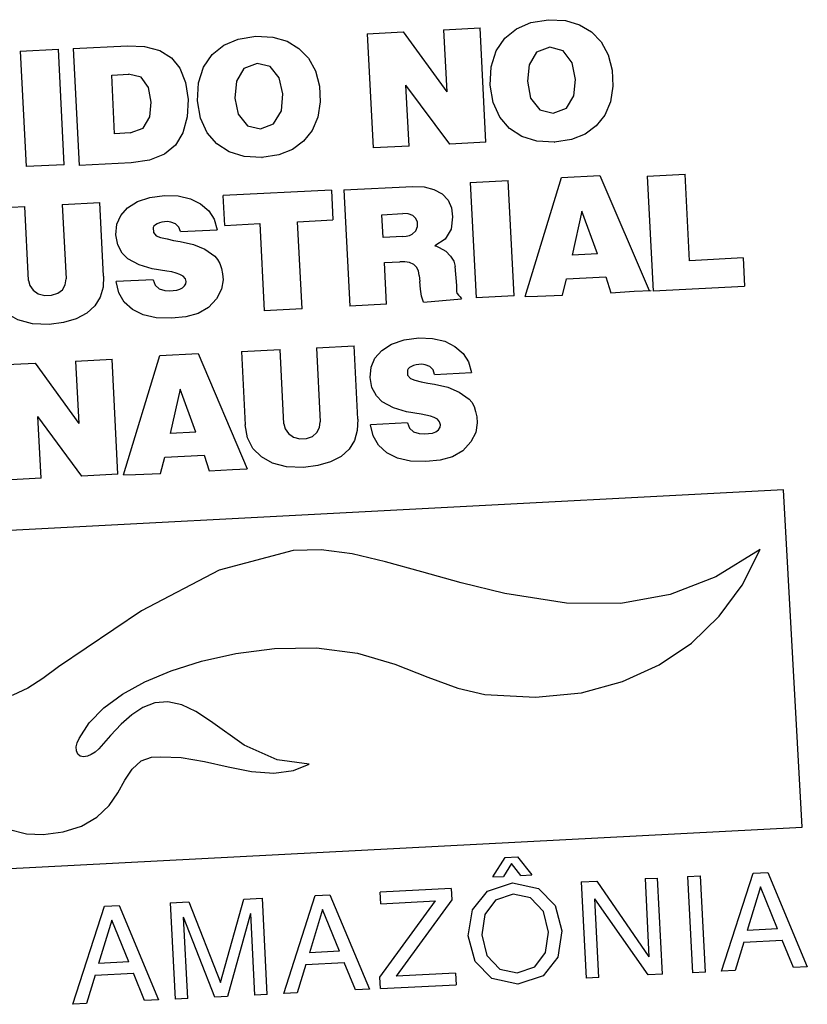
# Model space of a CAD drawing. Extents: x 40.7 to 137.4, y -250.8 to -221.5.
# Tile 282 of 320: x 123.1266 to 123.14, y -238.1968 to -238.1801. Entities that reach past the tile are written whole.
import ezdxf

# ---------------------------------------------------------------- set-up
doc = ezdxf.new("R2010")
doc.units = 0
doc.header["$MEASUREMENT"] = 0
doc.layers.get('0').update_dxf_attribs({"linetype": 'CONTINUOUS'})

msp = doc.modelspace()

# ---------------------------------------------------------------- linework, layer by layer
at = {"color": 7, "linetype": 'Continuous'}
for p, q in [((123.132522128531, -238.1803263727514), (123.1331310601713, -238.180295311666)), ((123.132522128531, -238.1803263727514), (123.1326212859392, -238.1822702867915)), ((123.1331310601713, -238.180295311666), (123.1338767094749, -238.1813154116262)), ((123.1338188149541, -238.1802602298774), (123.1344405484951, -238.1802285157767)), ((123.1338188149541, -238.1802602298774), (123.1338767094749, -238.1813154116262)), ((123.1345397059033, -238.1821724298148), (123.1344405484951, -238.1802285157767)), ((123.126617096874, -238.1806234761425), (123.1272660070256, -238.1805903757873)), ((123.126617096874, -238.1806234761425), (123.1267172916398, -238.1825877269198)), ((123.1273662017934, -238.1825546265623), (123.1272660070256, -238.1805903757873)), ((123.1275196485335, -238.1805785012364), (123.1284399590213, -238.1805315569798)), ((123.1275196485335, -238.1805785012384), (123.1276212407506, -238.1825701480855)), ((123.1297372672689, -238.1808958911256), (123.1298851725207, -238.1806829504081)), ((123.1281728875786, -238.1810321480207), (123.1284623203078, -238.1810173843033)), ((123.1282237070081, -238.1820284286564), (123.1281728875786, -238.1810321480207)), ((123.128672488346, -238.1810663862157), (123.1284615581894, -238.181017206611)), ((123.133928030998, -238.1822036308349), (123.1331777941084, -238.1811992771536)), ((123.1332348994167, -238.1822389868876), (123.1331777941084, -238.1811992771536)), ((123.1356837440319, -238.1816795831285), (123.1359105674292, -238.1815933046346)), ((123.1284877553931, -238.1820149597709), (123.1282237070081, -238.1820284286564)), ((123.1307045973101, -238.181944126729), (123.130927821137, -238.1818617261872)), ((123.1345397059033, -238.1821724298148), (123.133928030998, -238.1822036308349)), ((123.1354068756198, -238.1821548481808), (123.1351528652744, -238.1820764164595)), ((123.1357086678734, -238.182171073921), (123.1354068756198, -238.1821548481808)), ((123.1359944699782, -238.1821280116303), (123.1357086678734, -238.182171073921)), ((123.1357086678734, -238.182171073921), (123.1357106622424, -238.1821709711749)), ((123.1301726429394, -238.1823364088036), (123.129962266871, -238.1822010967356)), ((123.1304268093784, -238.1824141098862), (123.1301726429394, -238.1823364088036)), ((123.1332348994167, -238.1822389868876), (123.1326212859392, -238.1822702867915)), ((123.1288149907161, -238.1824787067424), (123.1285046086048, -238.1825250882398)), ((123.1307292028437, -238.1824300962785), (123.1304268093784, -238.1824141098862)), ((123.1310155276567, -238.1823872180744), (123.1307292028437, -238.1824300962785)), ((123.1307292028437, -238.1824300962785), (123.1307314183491, -238.1824299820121)), ((123.1273662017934, -238.1825546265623), (123.1267172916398, -238.1825877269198)), ((123.1285046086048, -238.1825250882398), (123.1276212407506, -238.1825701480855)), ((123.1342728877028, -238.1828555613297), (123.1349217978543, -238.1828224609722)), ((123.1350219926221, -238.1847867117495), (123.1349217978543, -238.1828224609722)), ((123.1352093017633, -238.1847979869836), (123.1358262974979, -238.1827703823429)), ((123.1358262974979, -238.1827703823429), (123.1364805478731, -238.1827370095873)), ((123.1364805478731, -238.1827370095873), (123.1373154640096, -238.1846947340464)), ((123.1372848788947, -238.1827471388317), (123.1379311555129, -238.1827141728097)), ((123.1372848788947, -238.1827471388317), (123.1373847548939, -238.1847051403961)), ((123.1380062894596, -238.1841871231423), (123.1379311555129, -238.1827141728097)), ((123.1319108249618, -238.1829867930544), (123.1300725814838, -238.1830805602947)), ((123.1319108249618, -238.1829867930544), (123.1319366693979, -238.1834934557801)), ((123.1321221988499, -238.1829831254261), (123.1332975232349, -238.1829231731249)), ((123.1321221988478, -238.1829831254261), (123.1322229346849, -238.1849579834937)), ((123.1342728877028, -238.1828555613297), (123.1343730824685, -238.1848198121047)), ((123.129512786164, -238.1831343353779), (123.1296864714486, -238.1832211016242)), ((123.1300984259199, -238.1835872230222), (123.1300725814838, -238.1830805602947)), ((123.1260455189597, -238.1832977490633), (123.1266936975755, -238.1832646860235)), ((123.1267580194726, -238.1845256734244), (123.1266936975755, -238.1832646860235)), ((123.1273317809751, -238.1832321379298), (123.1279724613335, -238.1831994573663)), ((123.1273317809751, -238.1832321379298), (123.1273961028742, -238.1844931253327)), ((123.1280361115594, -238.1844472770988), (123.1279724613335, -238.1831994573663)), ((123.133953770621, -238.183288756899), (123.1339737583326, -238.1834394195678)), ((123.1361733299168, -238.1833434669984), (123.1360071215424, -238.1840938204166)), ((123.1364404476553, -238.1840717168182), (123.1361733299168, -238.1833434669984)), ((123.1299188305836, -238.1834812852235), (123.1299689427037, -238.1836599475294)), ((123.1313366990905, -238.183524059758), (123.1319366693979, -238.1834934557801)), ((123.1327717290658, -238.1834043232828), (123.1331247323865, -238.183386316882)), ((123.1327914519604, -238.1837909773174), (123.1327717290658, -238.1834043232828)), ((123.1292602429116, -238.1835601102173), (123.1291803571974, -238.1835305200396)), ((123.1293416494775, -238.1836919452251), (123.1299689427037, -238.1836599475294)), ((123.1300984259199, -238.1835872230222), (123.1306942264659, -238.183556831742)), ((123.1306942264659, -238.183556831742), (123.1307697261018, -238.1850369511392)), ((123.1314121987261, -238.1850041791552), (123.1313366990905, -238.183524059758)), ((123.1282770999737, -238.1839161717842), (123.1282428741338, -238.1837471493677)), ((123.1292264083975, -238.1838417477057), (123.1293392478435, -238.1838603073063)), ((123.1331266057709, -238.1837738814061), (123.1327914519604, -238.1837909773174)), ((123.1338454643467, -238.1838224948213), (123.1336722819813, -238.1839319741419)), ((123.1283511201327, -238.1840561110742), (123.1282770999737, -238.1839161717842)), ((123.1293392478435, -238.1838603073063), (123.1295658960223, -238.1839106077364)), ((123.1295658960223, -238.1839106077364), (123.1297572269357, -238.1839928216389)), ((123.1297572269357, -238.1839928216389), (123.1299275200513, -238.1841108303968)), ((123.1284496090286, -238.1841537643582), (123.1283511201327, -238.1840561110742)), ((123.1286394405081, -238.1842549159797), (123.1284496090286, -238.1841537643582)), ((123.1299275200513, -238.1841108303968), (123.1299758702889, -238.1841637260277)), ((123.1299758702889, -238.1841637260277), (123.1300123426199, -238.1842342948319)), ((123.1364404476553, -238.1840717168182), (123.1360071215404, -238.1840938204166)), ((123.1389166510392, -238.1841406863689), (123.1380062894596, -238.1841871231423)), ((123.1389166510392, -238.1841406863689), (123.1389410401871, -238.184618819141)), ((123.1288644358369, -238.184322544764), (123.1286394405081, -238.1842549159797)), ((123.1291124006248, -238.1843656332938), (123.1288644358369, -238.184322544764)), ((123.1328133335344, -238.184219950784), (123.133076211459, -238.1842065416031)), ((123.1328493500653, -238.1849260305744), (123.1328133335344, -238.184219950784)), ((123.1340437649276, -238.1846090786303), (123.1340168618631, -238.1842858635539)), ((123.1267580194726, -238.1845256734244), (123.1267792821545, -238.1846094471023)), ((123.1288799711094, -238.1845098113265), (123.1282479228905, -238.1845420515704)), ((123.1300579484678, -238.1844090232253), (123.130067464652, -238.1845116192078)), ((123.1334059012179, -238.1844360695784), (123.1334141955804, -238.1845417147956)), ((123.1358417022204, -238.1847740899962), (123.1359130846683, -238.1844969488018)), ((123.1359130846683, -238.1844969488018), (123.1365827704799, -238.1844627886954)), ((123.1365827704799, -238.1844627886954), (123.1366664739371, -238.1847320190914)), ((123.1370656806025, -238.1847074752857), (123.1373517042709, -238.1846928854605)), ((123.1373844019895, -238.1846982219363), (123.1389410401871, -238.184618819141)), ((123.1279788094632, -238.1848079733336), (123.1278870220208, -238.1849548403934)), ((123.1334773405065, -238.1848926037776), (123.1341277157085, -238.184833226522)), ((123.1350219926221, -238.1847867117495), (123.1343730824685, -238.1848198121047)), ((123.1352093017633, -238.1847979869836), (123.1354161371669, -238.1847916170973)), ((123.1354161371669, -238.1847916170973), (123.1358417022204, -238.1847740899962)), ((123.1366664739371, -238.1847320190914), (123.1370656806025, -238.1847074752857)), ((123.1278870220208, -238.1849548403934), (123.1277510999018, -238.1850785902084)), ((123.1287093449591, -238.1851075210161), (123.128525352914, -238.1850149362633)), ((123.1298209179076, -238.1849839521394), (123.1296471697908, -238.1850831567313)), ((123.1314121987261, -238.1850041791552), (123.1307697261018, -238.1850369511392)), ((123.1328493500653, -238.1849260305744), (123.1322229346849, -238.1849579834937)), ((123.1289292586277, -238.185157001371), (123.1287093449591, -238.1851075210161)), ((123.1291901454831, -238.1851633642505), (123.1289292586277, -238.185157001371)), ((123.1294336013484, -238.1851396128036), (123.1291901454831, -238.1851633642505)), ((123.1296471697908, -238.1850831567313), (123.1294336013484, -238.1851396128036)), ((123.1273558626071, -238.1852356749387), (123.1271087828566, -238.1852697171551)), ((123.1333998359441, -238.1854997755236), (123.1336316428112, -238.1855076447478)), ((123.1336316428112, -238.1855076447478), (123.1338391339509, -238.1855575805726)), ((123.1303792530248, -238.1857323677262), (123.1310399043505, -238.1856986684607)), ((123.1311042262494, -238.1869596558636), (123.1310399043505, -238.1856986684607)), ((123.1316571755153, -238.1856671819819), (123.1322978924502, -238.1856344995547)), ((123.1316571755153, -238.1856671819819), (123.1317214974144, -238.1869281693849)), ((123.1323615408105, -238.1868822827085), (123.1322978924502, -238.1856344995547)), ((123.1338391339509, -238.1855575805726), (123.1340126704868, -238.185645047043)), ((123.1275578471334, -238.1858925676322), (123.1281795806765, -238.1858608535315)), ((123.1282794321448, -238.1878183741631), (123.1281795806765, -238.1858608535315)), ((123.1283724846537, -238.1878273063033), (123.128989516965, -238.1857996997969)), ((123.128989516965, -238.1857996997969), (123.1296437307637, -238.185766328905)), ((123.1296437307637, -238.185766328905), (123.1304786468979, -238.1877240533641)), ((123.1303792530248, -238.1857323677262), (123.1304429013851, -238.1869801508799)), ((123.1262611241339, -238.185958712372), (123.1268700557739, -238.1859276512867)), ((123.1268700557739, -238.1859276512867), (123.1276161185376, -238.1869551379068)), ((123.1275578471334, -238.1858925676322), (123.1276161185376, -238.1869551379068)), ((123.1325689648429, -238.1861742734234), (123.1325856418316, -238.1859944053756)), ((123.1335864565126, -238.185986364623), (123.1335063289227, -238.1859563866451)), ((123.1326019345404, -238.1863409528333), (123.1325689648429, -238.1861742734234)), ((123.1336677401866, -238.1861190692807), (123.1342950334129, -238.1860870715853)), ((123.1326764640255, -238.186484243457), (123.1326019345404, -238.1863409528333)), ((123.1335523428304, -238.1862699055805), (123.1336651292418, -238.1862886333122)), ((123.1336651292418, -238.1862886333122), (123.1338921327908, -238.1863394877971)), ((123.1338921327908, -238.1863394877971), (123.1340835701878, -238.1864224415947)), ((123.1293365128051, -238.1863727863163), (123.1291703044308, -238.1871231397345)), ((123.1296036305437, -238.1871010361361), (123.1293365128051, -238.1863727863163)), ((123.1327756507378, -238.1865838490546), (123.1326764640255, -238.186484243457)), ((123.1340835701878, -238.1864224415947), (123.1342537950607, -238.1865413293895)), ((123.1329652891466, -238.1866858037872), (123.1327756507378, -238.1865838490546)), ((123.133190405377, -238.1867541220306), (123.1329652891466, -238.1866858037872)), ((123.1342537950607, -238.1865413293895), (123.1343022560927, -238.1865947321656)), ((123.1276677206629, -238.187849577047), (123.1269171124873, -238.1868379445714)), ((123.1269745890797, -238.1878849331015), (123.1269171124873, -238.1868379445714)), ((123.1334387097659, -238.1867976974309), (123.133190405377, -238.1867541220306)), ((123.1304834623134, -238.18719666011), (123.1304429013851, -238.1869801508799)), ((123.1332063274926, -238.186942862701), (123.1325743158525, -238.1869751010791)), ((123.1296036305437, -238.1871010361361), (123.1291703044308, -238.1871231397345)), ((123.1333097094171, -238.187098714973), (123.1334042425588, -238.1871270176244)), ((123.1323042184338, -238.1872430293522), (123.1322124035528, -238.1873899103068)), ((123.129004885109, -238.1878034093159), (123.1290763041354, -238.1875262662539)), ((123.1290763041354, -238.1875262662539), (123.1297459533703, -238.1874921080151)), ((123.1297459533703, -238.1874921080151), (123.1298296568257, -238.187761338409)), ((123.1322124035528, -238.1873899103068), (123.1320764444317, -238.1875136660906)), ((123.1341476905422, -238.1874207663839), (123.1339741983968, -238.1875206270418)), ((123.1282794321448, -238.1878183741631), (123.1276677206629, -238.187849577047)), ((123.1283724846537, -238.1878273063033), (123.1285793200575, -238.1878209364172)), ((123.1285793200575, -238.1878209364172), (123.129004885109, -238.1878034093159)), ((123.1298296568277, -238.187761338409), (123.1302288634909, -238.1877367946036)), ((123.1302288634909, -238.1877367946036), (123.1304786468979, -238.1877240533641)), ((123.1269745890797, -238.1878849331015), (123.126360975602, -238.1879162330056)), ((123.1396063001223, -238.1880824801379), (123.1118904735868, -238.1895379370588)), ((123.1399239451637, -238.1938193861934), (123.1396063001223, -238.1880824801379)), ((123.112199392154, -238.1952669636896), (123.1399239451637, -238.1938193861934)), ((123.1346557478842, -238.1946655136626), (123.1348653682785, -238.1943334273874)), ((123.1348653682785, -238.1943334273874), (123.1350765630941, -238.1943226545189)), ((123.1350765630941, -238.1943226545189), (123.1353188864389, -238.1946316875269)), ((123.1349766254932, -238.1944350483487), (123.134837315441, -238.1946562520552)), ((123.1351373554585, -238.1946409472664), (123.1349766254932, -238.1944350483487)), ((123.1346557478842, -238.1946655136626), (123.134837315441, -238.1946562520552)), ((123.1351373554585, -238.1946409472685), (123.1353188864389, -238.1946316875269)), ((123.1361625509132, -238.1947493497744), (123.1364287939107, -238.1947357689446)), ((123.1364287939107, -238.1947357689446), (123.1373151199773, -238.196023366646)), ((123.1372473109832, -238.1946940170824), (123.1374611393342, -238.1946831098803)), ((123.1372473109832, -238.1946940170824), (123.1373151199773, -238.1960233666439)), ((123.1375445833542, -238.1963189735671), (123.1374611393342, -238.1946831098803)), ((123.137971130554, -238.1946570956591), (123.1381925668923, -238.194645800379)), ((123.137971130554, -238.1946570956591), (123.1380545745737, -238.196292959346)), ((123.1382760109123, -238.1962816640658), (123.1381925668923, -238.194645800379)), ((123.1385512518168, -238.1962676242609), (123.1390854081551, -238.1946002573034)), ((123.1390854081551, -238.1946002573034), (123.1393379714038, -238.1945873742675)), ((123.1393379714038, -238.1945873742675), (123.1400089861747, -238.1961932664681)), ((123.1339499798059, -238.1948622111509), (123.1327425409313, -238.1949238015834)), ((123.1339499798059, -238.1948622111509), (123.133959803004, -238.1950547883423)), ((123.1343105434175, -238.1952240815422), (123.1345647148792, -238.1949048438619)), ((123.1345647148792, -238.1949048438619), (123.134994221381, -238.1947643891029)), ((123.134994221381, -238.1947643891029), (123.1354348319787, -238.194860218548)), ((123.1354348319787, -238.194860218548), (123.1357185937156, -238.1951496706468)), ((123.1361625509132, -238.1947493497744), (123.1362459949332, -238.1963852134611)), ((123.1392135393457, -238.1948358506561), (123.1389876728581, -238.195573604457)), ((123.1395023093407, -238.1955473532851), (123.1392135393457, -238.1948358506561)), ((123.130026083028, -238.1964573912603), (123.1304190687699, -238.1950423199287)), ((123.1304190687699, -238.1950423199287), (123.1307369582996, -238.1950261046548)), ((123.1308204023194, -238.1966619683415), (123.1307369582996, -238.1950261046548)), ((123.1311002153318, -238.1966476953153), (123.131634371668, -238.1949803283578)), ((123.131634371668, -238.1949803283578), (123.1318869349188, -238.194967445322)), ((123.1318869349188, -238.194967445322), (123.1325579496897, -238.1965733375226)), ((123.1327371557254, -238.1963711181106), (123.1336823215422, -238.1950723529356)), ((123.1327525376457, -238.1951197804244), (123.1327425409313, -238.1949238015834)), ((123.1327525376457, -238.1951197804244), (123.1336823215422, -238.1950723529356)), ((123.133959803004, -238.1950547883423), (123.1330146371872, -238.1963535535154)), ((123.1347048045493, -238.1950620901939), (123.1345206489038, -238.1953055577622)), ((123.1350039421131, -238.1949603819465), (123.1347048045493, -238.1950620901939)), ((123.1352966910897, -238.1950228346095), (123.1350039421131, -238.1949603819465)), ((123.1355191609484, -238.1952545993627), (123.1352966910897, -238.1950228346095)), ((123.1373018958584, -238.1963313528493), (123.1363917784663, -238.1950396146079)), ((123.1364598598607, -238.1963743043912), (123.1363917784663, -238.1950396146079)), ((123.1275142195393, -238.196830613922), (123.1280483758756, -238.1951632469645)), ((123.1280483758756, -238.1951632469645), (123.1283009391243, -238.1951503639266)), ((123.1283009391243, -238.1951503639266), (123.1289719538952, -238.1967562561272)), ((123.1291690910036, -238.1951060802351), (123.1294869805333, -238.1950898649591)), ((123.1291690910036, -238.1951060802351), (123.1292525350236, -238.196741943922)), ((123.1294869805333, -238.1950898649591), (123.130026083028, -238.1964573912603)), ((123.1317625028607, -238.1952159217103), (123.1315366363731, -238.1959536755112)), ((123.1320512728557, -238.1959274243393), (123.1317625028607, -238.1952159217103)), ((123.1342403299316, -238.1956687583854), (123.1343105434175, -238.1952240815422)), ((123.1281765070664, -238.195398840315), (123.1279506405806, -238.1961365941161)), ((123.1284652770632, -238.1961103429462), (123.1281765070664, -238.195398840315)), ((123.1299301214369, -238.1967073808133), (123.1293966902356, -238.1953500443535)), ((123.1294671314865, -238.1967309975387), (123.1293966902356, -238.1953500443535)), ((123.1305350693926, -238.1952861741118), (123.1301439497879, -238.1966964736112)), ((123.1305350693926, -238.1952861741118), (123.1306058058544, -238.1966729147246)), ((123.1345206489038, -238.1953055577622), (123.1344682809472, -238.1956480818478)), ((123.1395023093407, -238.1955473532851), (123.1389876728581, -238.195573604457)), ((123.1343550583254, -238.1961019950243), (123.1342403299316, -238.1956687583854)), ((123.1344682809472, -238.1956480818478), (123.1345558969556, -238.1959997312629)), ((123.1389274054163, -238.1957731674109), (123.1395803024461, -238.1957398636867)), ((123.1397712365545, -238.1962053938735), (123.1395803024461, -238.1957398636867)), ((123.1389274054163, -238.1957731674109), (123.1387795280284, -238.1962559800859)), ((123.1320512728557, -238.1959274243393), (123.1315366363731, -238.1959536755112)), ((123.1357653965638, -238.1960292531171), (123.1355117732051, -238.1963487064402)), ((123.1284652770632, -238.1961103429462), (123.1279506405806, -238.1961365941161)), ((123.1314763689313, -238.1961532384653), (123.1313284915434, -238.1966360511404)), ((123.1314763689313, -238.1961532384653), (123.1321292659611, -238.1961199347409)), ((123.1323202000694, -238.1965854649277), (123.1321292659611, -238.1961199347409)), ((123.1400089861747, -238.1961932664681), (123.1397712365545, -238.1962053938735)), ((123.1278903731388, -238.196336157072), (123.1277424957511, -238.196818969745)), ((123.1278903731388, -238.196336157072), (123.1285432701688, -238.1963028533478)), ((123.128734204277, -238.1967683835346), (123.1285432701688, -238.1963028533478)), ((123.1327469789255, -238.1965636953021), (123.1327371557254, -238.1963711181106)), ((123.1340222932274, -238.1963021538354), (123.1330146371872, -238.1963535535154)), ((123.1340222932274, -238.1963021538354), (123.1340322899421, -238.1964981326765)), ((123.1355117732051, -238.1963487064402), (123.135081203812, -238.1964891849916)), ((123.1364598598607, -238.1963743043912), (123.1362459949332, -238.1963852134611)), ((123.1375445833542, -238.1963189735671), (123.1373018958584, -238.1963313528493)), ((123.1382760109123, -238.1962816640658), (123.1380545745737, -238.196292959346)), ((123.1387795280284, -238.1962559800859), (123.1385512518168, -238.1962676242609)), ((123.1325579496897, -238.1965733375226), (123.1323202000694, -238.1965854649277)), ((123.1327469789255, -238.1965636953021), (123.1340322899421, -238.1964981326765)), ((123.1294671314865, -238.1967309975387), (123.1292525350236, -238.196741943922)), ((123.1301439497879, -238.1966964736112), (123.1299301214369, -238.1967073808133)), ((123.1308204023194, -238.1966619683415), (123.1306058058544, -238.1966729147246)), ((123.1313284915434, -238.1966360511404), (123.1311002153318, -238.1966476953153)), ((123.1277424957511, -238.196818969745), (123.1275142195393, -238.196830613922)), ((123.1289719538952, -238.1967562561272), (123.128734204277, -238.1967683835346))]:
    msp.add_line(p, q, dxfattribs=at)
for points in [[(123.1350611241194, -238.1802413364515), (123.1353056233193, -238.1801359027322), (123.1356039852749, -238.1800887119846)], [(123.1356039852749, -238.1800887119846), (123.1358925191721, -238.1801034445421), (123.1361355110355, -238.1801748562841)], [(123.1347161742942, -238.180618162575), (123.1348644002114, -238.1804027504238), (123.1350611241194, -238.1802413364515)], [(123.1361355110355, -238.1801748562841), (123.1363355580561, -238.1802962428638), (123.1364998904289, -238.1804670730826), (123.1366194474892, -238.1806853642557), (123.1366868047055, -238.1809456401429), (123.1367014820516, -238.1812194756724), (123.1366614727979, -238.1814837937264), (123.1365641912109, -238.1817113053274), (123.1364171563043, -238.1818956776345), (123.1362292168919, -238.1820344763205), (123.1359944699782, -238.1821280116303)], [(123.1298851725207, -238.1806829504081), (123.1300822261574, -238.1805227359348), (123.1303272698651, -238.1804180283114), (123.1306257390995, -238.1803711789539)], [(123.1306257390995, -238.1803711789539), (123.1309145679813, -238.1803856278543), (123.1311578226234, -238.1804563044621)], [(123.1311578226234, -238.1804563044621), (123.1313579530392, -238.1805765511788), (123.1315220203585, -238.18074557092), (123.1316410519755, -238.1809611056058), (123.1317080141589, -238.1812178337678), (123.1317225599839, -238.1814879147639), (123.1316826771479, -238.1817489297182), (123.1315856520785, -238.1819738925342), (123.1314387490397, -238.1821565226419), (123.1312506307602, -238.1822942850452), (123.1310155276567, -238.1823872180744)], [(123.1284399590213, -238.1805315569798), (123.1287340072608, -238.1805438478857), (123.1289936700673, -238.1806102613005), (123.1291932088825, -238.1807349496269)], [(123.1347760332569, -238.1817485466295), (123.1346627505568, -238.1814986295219), (123.1346128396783, -238.1811993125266), (123.1346293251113, -238.180890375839), (123.1347161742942, -238.180618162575)], [(123.1356268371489, -238.1805555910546), (123.1354001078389, -238.1806436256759), (123.1352742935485, -238.1808563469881), (123.1352465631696, -238.1811354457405), (123.1353018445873, -238.1814206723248), (123.1354573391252, -238.1816225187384), (123.1356837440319, -238.1816795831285)], [(123.1359105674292, -238.1815933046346), (123.1360375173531, -238.1813837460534), (123.1360647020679, -238.1811065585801), (123.1360086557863, -238.1808204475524), (123.135854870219, -238.1806156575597), (123.1356268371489, -238.1805555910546)], [(123.1291932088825, -238.1807349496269), (123.1293330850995, -238.1809129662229), (123.1294315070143, -238.1811588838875), (123.1294719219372, -238.1814459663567), (123.1294573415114, -238.1817431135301), (123.1293827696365, -238.1820140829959), (123.12926024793, -238.1822193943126)], [(123.1306482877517, -238.180832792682), (123.1304231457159, -238.180918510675), (123.1302940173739, -238.1811360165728), (123.1302683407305, -238.1814212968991), (123.1303266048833, -238.1816974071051), (123.1304825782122, -238.1818906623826), (123.1307045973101, -238.181944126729)], [(123.130927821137, -238.1818617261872), (123.1310617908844, -238.1816399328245), (123.131084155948, -238.1813479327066), (123.1310225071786, -238.1810770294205), (123.130868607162, -238.1808868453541), (123.1306482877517, -238.180832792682)], [(123.1296832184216, -238.1817641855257), (123.1296339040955, -238.1814686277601), (123.1296506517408, -238.1811641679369), (123.1297372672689, -238.1808958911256)], [(123.1284883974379, -238.1820147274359), (123.1287098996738, -238.1819345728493), (123.1288212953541, -238.1817424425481), (123.1288432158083, -238.1814914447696), (123.1288020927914, -238.1812437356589), (123.128672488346, -238.1810663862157)], [(123.129962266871, -238.1822010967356), (123.1297960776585, -238.1820116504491), (123.1296832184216, -238.1817641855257)], [(123.1351528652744, -238.1820764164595), (123.1349424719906, -238.1819398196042), (123.1347760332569, -238.1817485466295)], [(123.12926024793, -238.1822193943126), (123.1290707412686, -238.1823755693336), (123.1288149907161, -238.1824787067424)], [(123.1332975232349, -238.1829231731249), (123.1334872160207, -238.1829304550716), (123.1336565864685, -238.182974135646), (123.133796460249, -238.1830494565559)], [(123.1282428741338, -238.1837471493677), (123.1282598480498, -238.1835677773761), (123.1283259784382, -238.1834159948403), (123.1284428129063, -238.183286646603), (123.1286100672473, -238.1831811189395)], [(123.1286100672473, -238.1831811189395), (123.1288242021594, -238.1831096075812), (123.1290739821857, -238.1830772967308)], [(123.1290739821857, -238.1830772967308), (123.1293054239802, -238.1830849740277), (123.129512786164, -238.1831343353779)], [(123.133796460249, -238.1830494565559), (123.1338972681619, -238.1831564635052), (123.133953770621, -238.183288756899)], [(123.1296864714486, -238.1832211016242), (123.129827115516, -238.1833409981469), (123.1299188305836, -238.1834812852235)], [(123.1291803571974, -238.1835305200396), (123.1291238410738, -238.1835222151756), (123.1290720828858, -238.1835232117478), (123.1290256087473, -238.1835304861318)], [(123.1333776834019, -238.183605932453), (123.1333789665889, -238.1835330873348), (123.1333502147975, -238.1834691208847), (123.1332950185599, -238.1834192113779), (123.1332186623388, -238.1833914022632), (123.1331247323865, -238.183386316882)], [(123.1339737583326, -238.1834394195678), (123.1339507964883, -238.183652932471), (123.1338454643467, -238.1838224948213)], [(123.1290256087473, -238.1835304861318), (123.1289842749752, -238.1835421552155), (123.1289479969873, -238.1835572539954), (123.128917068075, -238.1835756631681), (123.1288914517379, -238.1835976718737), (123.1288776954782, -238.1836240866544)], [(123.1288776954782, -238.1836240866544), (123.1288821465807, -238.18370703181), (123.1289309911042, -238.1837641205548), (123.1290046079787, -238.1837896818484)], [(123.1293416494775, -238.1836919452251), (123.1293164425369, -238.1836155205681), (123.1292602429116, -238.1835601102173)], [(123.1332845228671, -238.1837375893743), (123.1333464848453, -238.1836768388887), (123.1333776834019, -238.183605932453)], [(123.1290046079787, -238.1837896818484), (123.1291150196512, -238.1838173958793), (123.1292264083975, -238.1838417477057)], [(123.1331266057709, -238.1837738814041), (123.1331842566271, -238.1837691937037), (123.1332376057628, -238.1837582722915), (123.1332845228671, -238.1837375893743)], [(123.1336722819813, -238.1839319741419), (123.1336974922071, -238.1839404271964), (123.1337218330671, -238.1839499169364), (123.1337452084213, -238.1839604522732)], [(123.1337452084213, -238.1839604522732), (123.1338562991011, -238.1840265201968), (123.1339402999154, -238.1841068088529)], [(123.1339402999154, -238.1841068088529), (123.1339940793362, -238.1841961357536), (123.1340168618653, -238.1842858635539)], [(123.1300123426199, -238.1842342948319), (123.1300388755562, -238.1843166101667), (123.1300579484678, -238.1844090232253)], [(123.1333116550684, -238.1842511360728), (123.1332408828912, -238.1842186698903), (123.1331630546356, -238.1842060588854), (123.133076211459, -238.1842065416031)], [(123.1334059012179, -238.1844360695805), (123.1333909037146, -238.1843575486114), (123.1333578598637, -238.1842943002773), (123.1333116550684, -238.1842511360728)], [(123.1273343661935, -238.1846795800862), (123.1273830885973, -238.1845959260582), (123.1273961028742, -238.1844931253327)], [(123.1280361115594, -238.1844472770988), (123.1280268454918, -238.1846392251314), (123.1279788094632, -238.1848079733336)], [(123.1288799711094, -238.1845098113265), (123.1289129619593, -238.1846003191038), (123.1289832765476, -238.1846645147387), (123.1290777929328, -238.1846925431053)], [(123.1294420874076, -238.1845423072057), (123.1294270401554, -238.1844944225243), (123.1293898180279, -238.1844507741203), (123.129334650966, -238.1844189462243), (123.1292686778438, -238.1843961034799), (123.1291944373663, -238.1843785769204), (123.1291124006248, -238.1843656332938)], [(123.130067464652, -238.1845116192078), (123.13004056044, -238.184672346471), (123.1299587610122, -238.1848337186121), (123.1298209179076, -238.1849839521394)], [(123.1267792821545, -238.1846094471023), (123.1268345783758, -238.1846902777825), (123.1269222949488, -238.1847515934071)], [(123.1271508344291, -238.1847744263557), (123.1272545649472, -238.1847408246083), (123.1273343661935, -238.1846795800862)], [(123.128525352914, -238.1850149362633), (123.1283881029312, -238.1848908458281), (123.1282937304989, -238.1847312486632), (123.1282479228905, -238.1845420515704)], [(123.1290777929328, -238.1846925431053), (123.1291510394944, -238.1846964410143), (123.1292185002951, -238.1846945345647), (123.129280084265, -238.1846873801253), (123.1293352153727, -238.1846728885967), (123.129380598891, -238.1846484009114), (123.1294147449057, -238.1846162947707), (123.1294363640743, -238.1845795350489), (123.1294420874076, -238.1845423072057)], [(123.1334773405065, -238.1848926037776), (123.1334452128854, -238.1847891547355), (123.1334267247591, -238.1846732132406), (123.1334141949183, -238.1845417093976)], [(123.1340498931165, -238.1847462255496), (123.1340452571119, -238.1847038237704), (123.1340429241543, -238.1846580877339), (123.1340437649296, -238.1846090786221)], [(123.1271087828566, -238.1852697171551), (123.1268282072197, -238.1852577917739), (123.1265787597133, -238.1851906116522), (123.1263785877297, -238.1850775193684), (123.1262354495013, -238.1849310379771), (123.1261479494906, -238.1847553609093)], [(123.1269222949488, -238.1847515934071), (123.1270333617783, -238.184779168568), (123.1271508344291, -238.1847744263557)], [(123.1340498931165, -238.1847462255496), (123.1340724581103, -238.1847742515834), (123.134101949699, -238.1848000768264), (123.1341277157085, -238.184833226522)], [(123.1277510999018, -238.1850785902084), (123.1275714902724, -238.1851731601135), (123.1273558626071, -238.1852356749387)], [(123.1329347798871, -238.1856047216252), (123.133149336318, -238.1855323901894), (123.1333998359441, -238.1854997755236)], [(123.1325856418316, -238.1859944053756), (123.1326511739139, -238.1858418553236), (123.1327675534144, -238.1857113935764), (123.1329347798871, -238.1856047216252)], [(123.1340126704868, -238.185645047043), (123.1341534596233, -238.1857661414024), (123.1342450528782, -238.1859074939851), (123.1342950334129, -238.1860870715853)], [(123.1333514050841, -238.1859563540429), (123.1333100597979, -238.185968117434), (123.1332738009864, -238.1859833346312), (123.1332429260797, -238.1860018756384), (123.1332174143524, -238.1860240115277), (123.1332037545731, -238.18605049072)], [(123.1335063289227, -238.1859563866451), (123.133449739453, -238.1859480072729), (123.1333979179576, -238.1859490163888), (123.1333514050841, -238.1859563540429)], [(123.1336677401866, -238.1861190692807), (123.1336426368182, -238.1860422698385), (123.1335864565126, -238.185986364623)], [(123.1332037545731, -238.18605049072), (123.1332081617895, -238.1861339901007), (123.1332569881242, -238.1861915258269), (123.1333306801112, -238.186217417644)], [(123.1333306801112, -238.186217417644), (123.1334410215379, -238.1862453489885), (123.1335523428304, -238.1862699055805)], [(123.1343022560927, -238.1865947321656), (123.1343387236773, -238.1866658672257), (123.1343652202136, -238.1867487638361), (123.1343843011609, -238.1868417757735), (123.1343938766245, -238.1869450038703)], [(123.1337685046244, -238.1869758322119), (123.1337535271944, -238.1869277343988), (123.1337164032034, -238.1868837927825), (123.1336612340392, -238.1868516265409), (123.1335951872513, -238.1868285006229), (123.1335208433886, -238.1868107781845), (123.1334387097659, -238.1867976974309)], [(123.1311042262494, -238.1869596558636), (123.1311252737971, -238.187044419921), (123.1311794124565, -238.187125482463)], [(123.1316659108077, -238.1871073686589), (123.1317090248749, -238.1870217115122), (123.1317214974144, -238.1869281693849)], [(123.1323615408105, -238.1868822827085), (123.132352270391, -238.1870742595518), (123.1323042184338, -238.1872430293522)], [(123.1328530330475, -238.1874527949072), (123.1327142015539, -238.1873260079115), (123.1326200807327, -238.1871654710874), (123.1325743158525, -238.1869751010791)], [(123.1332063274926, -238.186942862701), (123.1332394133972, -238.1870341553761), (123.1333097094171, -238.187098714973)], [(123.1334042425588, -238.1871270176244), (123.1334875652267, -238.1871310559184), (123.1335633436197, -238.1871275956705), (123.1336313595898, -238.1871167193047), (123.1336892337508, -238.1870942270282), (123.1337328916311, -238.1870598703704), (123.1337606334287, -238.1870186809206), (123.1337685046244, -238.1869758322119)], [(123.1343938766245, -238.1869450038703), (123.1343671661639, -238.1871066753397), (123.1342855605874, -238.1872692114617), (123.1341476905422, -238.1874207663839)], [(123.1314339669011, -238.1877047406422), (123.1311481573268, -238.1876916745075), (123.1309113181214, -238.1876270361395), (123.1307202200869, -238.1875205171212), (123.1305763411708, -238.1873775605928), (123.1304834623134, -238.18719666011)], [(123.1311794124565, -238.187125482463), (123.1312652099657, -238.187186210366), (123.1313740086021, -238.1872134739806), (123.1314891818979, -238.1872088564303), (123.1315914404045, -238.1871732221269), (123.1316659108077, -238.1871073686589)], [(123.1320764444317, -238.1875136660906), (123.1318967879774, -238.1876082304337), (123.1316811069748, -238.1876707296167), (123.1314339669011, -238.1877047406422)], [(123.1335167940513, -238.1876014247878), (123.1332553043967, -238.187594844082), (123.1330351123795, -238.187544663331), (123.1328530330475, -238.1874527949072)], [(123.1339741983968, -238.1875206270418), (123.1337605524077, -238.1875775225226), (123.1335167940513, -238.1876014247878)], [(123.1312615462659, -238.1891164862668), (123.1300010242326, -238.1894509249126), (123.1286785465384, -238.1901402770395), (123.1272704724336, -238.1910916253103)], [(123.1348609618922, -238.1898450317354), (123.134119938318, -238.1896652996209), (123.1334472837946, -238.1894784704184), (123.1328332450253, -238.1893061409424), (123.132266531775, -238.1891719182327), (123.1317398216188, -238.1891027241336), (123.1312615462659, -238.1891164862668)], [(123.1345204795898, -238.1915607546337), (123.1353836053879, -238.1916103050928), (123.1361639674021, -238.1915326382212), (123.1368660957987, -238.1913443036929), (123.1374896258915, -238.1910602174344), (123.1380385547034, -238.190687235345), (123.1385110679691, -238.1902331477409), (123.1389030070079, -238.1897012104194), (123.1392093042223, -238.1890950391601)], [(123.1392093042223, -238.1890950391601), (123.1384543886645, -238.1895611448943), (123.1376745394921, -238.1898625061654), (123.1368352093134, -238.1900138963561), (123.1359090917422, -238.1900119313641), (123.1348609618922, -238.1898450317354)], [(123.1276190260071, -238.192309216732), (123.1277902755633, -238.192043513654), (123.1280397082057, -238.1917916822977), (123.1283577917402, -238.1915595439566), (123.1287398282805, -238.1913465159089), (123.1291864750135, -238.191158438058), (123.1297006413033, -238.1909969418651), (123.1302856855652, -238.1908666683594), (123.1309437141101, -238.1907817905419), (123.1316596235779, -238.1907688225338), (123.1323567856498, -238.1908614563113), (123.1329917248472, -238.1910492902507), (123.1335537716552, -238.1912702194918), (123.1340636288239, -238.1914568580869), (123.1345204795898, -238.1915607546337)], [(123.1272704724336, -238.1910916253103), (123.1270019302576, -238.1912901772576), (123.1267448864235, -238.1914539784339), (123.1264929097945, -238.1915720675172), (123.1262434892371, -238.1916274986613), (123.1259975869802, -238.1916050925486), (123.1257572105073, -238.1915215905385), (123.1255138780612, -238.1913933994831), (123.125254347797, -238.1912302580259)], [(123.1298555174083, -238.1920161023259), (123.1296044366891, -238.1918502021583), (123.1293651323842, -238.1917398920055), (123.1291308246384, -238.1916895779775), (123.1289066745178, -238.1917063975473), (123.1287030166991, -238.1917838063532), (123.1285142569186, -238.1919090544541), (123.1283342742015, -238.1920700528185), (123.1281517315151, -238.1922612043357), (123.1279546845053, -238.192484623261)], [(123.1315333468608, -238.1927474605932), (123.1309880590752, -238.1926737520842), (123.1304245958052, -238.1924225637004), (123.1298555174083, -238.1920161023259)], [(123.1241727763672, -238.1921403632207), (123.1246578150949, -238.1925017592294), (123.1250640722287, -238.1928627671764), (123.1254249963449, -238.1931923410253), (123.1257619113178, -238.1934759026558), (123.1260893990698, -238.1936992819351), (123.1264121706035, -238.193851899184), (123.1267217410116, -238.1939326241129), (123.1270044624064, -238.1939444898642)], [(123.1279546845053, -238.192484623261), (123.1278899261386, -238.192541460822), (123.1278240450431, -238.19258519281), (123.1277587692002, -238.1926139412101), (123.1276956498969, -238.1926238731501), (123.1276390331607, -238.192610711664), (123.127594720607, -238.1925746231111), (123.1275721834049, -238.1925194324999), (123.1275715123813, -238.1924537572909), (123.1275881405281, -238.1923831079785), (123.1276190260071, -238.192309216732)], [(123.1270044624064, -238.1939444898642), (123.1273482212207, -238.1938958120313), (123.1276587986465, -238.1937988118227), (123.1279214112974, -238.1936492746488), (123.1281289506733, -238.1934515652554), (123.1282796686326, -238.1932344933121), (123.1283992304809, -238.1930216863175), (123.1285194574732, -238.1928323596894), (123.1286722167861, -238.1926926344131), (123.1288512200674, -238.1926308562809), (123.1290077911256, -238.1926218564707)], [(123.1290077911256, -238.1926218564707), (123.1293573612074, -238.1926312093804), (123.1297495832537, -238.1926996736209), (123.1301544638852, -238.1927941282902), (123.1305527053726, -238.1928745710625), (123.1309297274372, -238.1929002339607), (123.1312653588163, -238.192852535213), (123.1315333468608, -238.1927474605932)], [(123.1357185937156, -238.1951496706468), (123.1358347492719, -238.1955830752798), (123.1357653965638, -238.1960292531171)], [(123.1355549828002, -238.1959482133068), (123.1356069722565, -238.1956064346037), (123.1355191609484, -238.1952545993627)], [(123.1345558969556, -238.1959997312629), (123.1347785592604, -238.196231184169), (123.1350712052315, -238.1962931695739)], [(123.1350712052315, -238.1962931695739), (123.1353713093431, -238.1961911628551), (123.1355549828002, -238.1959482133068)], [(123.135081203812, -238.1964891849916), (123.1346393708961, -238.1963928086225), (123.1343550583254, -238.1961019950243)]]:
    msp.add_lwpolyline(points, dxfattribs=at)

doc.saveas('drawing.dxf')
